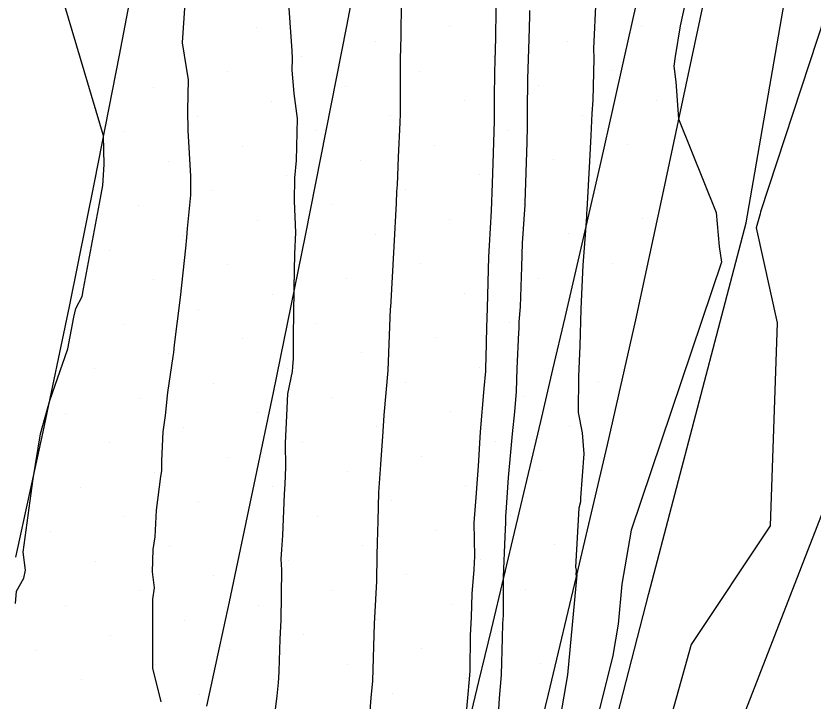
# Model space of a CAD drawing. Extents: x 2354170 to 2357230, y 866100 to 868290.
# Drawn here: x 2355301.47 to 2355338.78, y 866543.96 to 866576.03 of the extents above; entities that cross this region are included whole.
import ezdxf

# ---------------------------------------------------------------- set-up
doc = ezdxf.new("R2010")
doc.units = 0
for name, color, linetype in [('Default', 7, 'Continuous'), ('DTM Contours Major', 7, 'Continuous'), ('DTM Contours Minor', 7, 'Continuous'), ('Exist DTM Breakline', 7, 'Continuous'), ('Exist DTM Scan Elevation Point', 7, 'Continuous'), ('Exist Roads EOP', 7, 'Continuous'), ('PH Exist DTM Breakline', 7, 'Continuous')]:
    doc.layers.add(name, color=color, linetype=linetype)

msp = doc.modelspace()

# ---------------------------------------------------------------- linework, layer by layer
at = {"layer": 'Default'}
for points in [[(2355343.525, 866588.797), (2355336.313, 866566.863), (2355336.301, 866566.768), (2355336.116, 866566.113), (2355337.104, 866561.666), (2355336.769, 866552.16), (2355333.078, 866546.603), (2355330.071, 866535.896), (2355331.943, 866534.379), (2355338.691, 866532.671), (2355341.591, 866536.124)], [(2355301.453, 866548.522), (2355301.501, 866549.106), (2355301.852, 866549.719), (2355301.921, 866550.089), (2355301.806, 866550.937), (2355302.275, 866554.372), (2355302.623, 866556.476), (2355303.057, 866558.025), (2355303.9, 866560.452), (2355304.181, 866561.932), (2355304.276, 866562.335), (2355304.579, 866562.903), (2355304.634, 866563.252), (2355305.383, 866567.251), (2355305.543, 866568.098), (2355305.606, 866569.072), (2355305.573, 866570.413), (2355302.127, 866582.037)], [(2355333.219, 866578.562), (2355332.565, 866575.568), (2355332.325, 866574.138), (2355332.257, 866573.677), (2355332.351, 866572.941), (2355332.482, 866571.212), (2355334.243, 866566.826), (2355334.376, 866565.237), (2355334.49, 866564.503), (2355330.266, 866551.965), (2355329.833, 866549.427), (2355329.662, 866547.567), (2355329.41, 866546.101), (2355326.07, 866532.715), (2355325.8, 866531.254), (2355325.555, 866530.081), (2355325.313, 866529.032), (2355320.794, 866512.665), (2355320.384, 866511.144)], [(2355313.439, 866542.053), (2355313.692, 866544.209), (2355313.76, 866544.838), (2355313.781, 866545.038), (2355313.785, 866545.367), (2355313.837, 866546.854), (2355313.885, 866547.753), (2355313.92, 866550.103), (2355313.894, 866550.611), (2355313.91, 866551.053), (2355313.969, 866551.711), (2355314.044, 866553.643), (2355314.071, 866554.118), (2355314.102, 866554.909), (2355314.084, 866556.028), (2355314.151, 866557.33), (2355314.205, 866558.342), (2355314.414, 866559.393), (2355314.435, 866559.604), (2355314.469, 866559.993), (2355314.464, 866561.075), (2355314.497, 866563.187), (2355314.498, 866563.292), (2355314.533, 866564.891), (2355314.565, 866565.895), (2355314.517, 866567.363), (2355314.528, 866568.462), (2355314.61, 866569.269), (2355314.65, 866571.228), (2355314.49, 866572.402), (2355314.406, 866573.491), (2355314.422, 866574.034), (2355314.395, 866574.394), (2355314.218, 866577.063)], [(2355322.55, 866543.246), (2355322.703, 866544.984), (2355322.732, 866545.378), (2355322.739, 866547.037), (2355322.793, 866547.895), (2355322.818, 866548.984), (2355322.925, 866550.121), (2355322.947, 866550.751), (2355322.911, 866552.31), (2355323.025, 866553.697), (2355323.057, 866554.14), (2355323.128, 866554.959), (2355323.21, 866556.572), (2355323.392, 866558.591), (2355323.457, 866559.406), (2355323.461, 866559.575), (2355323.483, 866560.026), (2355323.504, 866561.451), (2355323.538, 866562.35), (2355323.611, 866564.751), (2355323.63, 866565.287), (2355323.728, 866566.909), (2355323.78, 866568.185), (2355323.824, 866569.604), (2355323.864, 866571.127), (2355323.877, 866572.351), (2355323.908, 866574.096), (2355323.913, 866574.269), (2355323.957, 866577.061)], [(2355317.987, 866542.658), (2355318.098, 866544.113), (2355318.177, 866544.914), (2355318.258, 866547.597), (2355318.262, 866547.855), (2355318.363, 866549.58), (2355318.382, 866550.773), (2355318.4, 866551.391), (2355318.426, 866552.383), (2355318.463, 866553.717), (2355318.547, 866555.029), (2355318.659, 866556.585), (2355318.708, 866557.339), (2355318.892, 866559.428), (2355319.008, 866562.324), (2355319.009, 866562.349), (2355319.011, 866562.384), (2355319.174, 866565.237), (2355319.282, 866567.269), (2355319.303, 866567.811), (2355319.328, 866568.133), (2355319.381, 866569.425), (2355319.453, 866571.048), (2355319.471, 866571.454), (2355319.471, 866572.086), (2355319.476, 866573.259), (2355319.478, 866574.029), (2355319.503, 866575.068), (2355319.523, 866576.694)], [(2355328.604, 866576.828), (2355328.495, 866574.513), (2355328.521, 866574.041), (2355328.471, 866572.095), (2355328.424, 866571.469), (2355328.376, 866570.439), (2355328.31, 866569.242), (2355328.192, 866566.955), (2355328.18, 866566.801), (2355328.181, 866566.662), (2355328.123, 866565.996), (2355328.005, 866564.366), (2355327.939, 866563.011), (2355327.908, 866562.307), (2355327.859, 866560.595), (2355327.802, 866559.159), (2355327.789, 866557.472), (2355327.977, 866556.524), (2355328.048, 866555.536), (2355327.892, 866553.474), (2355327.888, 866553.294), (2355327.82, 866552.988), (2355327.664, 866550.233), (2355327.687, 866550.083), (2355327.675, 866549.871), (2355327.716, 866549.874), (2355327.284, 866545.185), (2355326.613, 866541.291)], [(2355308.278, 866543.918), (2355307.874, 866545.495), (2355307.876, 866545.64), (2355307.877, 866545.733), (2355307.879, 866546.178), (2355307.88, 866548.729), (2355307.954, 866549.264), (2355307.86, 866550.004), (2355307.904, 866551.058), (2355307.986, 866551.656), (2355308.046, 866552.89), (2355308.252, 866554.477), (2355308.298, 866554.746), (2355308.305, 866555.208), (2355308.359, 866556.562), (2355308.473, 866557.329), (2355308.579, 866558.411), (2355308.836, 866560.087), (2355308.86, 866560.272), (2355308.898, 866560.635), (2355309.182, 866562.855), (2355309.425, 866565.165), (2355309.47, 866565.662), (2355309.502, 866566.079), (2355309.658, 866567.651), (2355309.662, 866568.533), (2355309.538, 866570.664), (2355309.526, 866571.621), (2355309.557, 866573.043), (2355309.263, 866574.779), (2355309.263, 866574.787), (2355309.262, 866574.792), (2355309.394, 866576.618)]]:
    msp.add_lwpolyline(points, dxfattribs=at)
at = {"layer": 'DTM Contours Major'}
msp.add_lwpolyline([(2355308.278, 866543.918), (2355307.874, 866545.495), (2355307.876, 866545.64), (2355307.877, 866545.733), (2355307.879, 866546.178), (2355307.88, 866548.729), (2355307.954, 866549.264), (2355307.86, 866550.004), (2355307.904, 866551.058), (2355307.986, 866551.656), (2355308.046, 866552.89), (2355308.252, 866554.477), (2355308.298, 866554.746), (2355308.305, 866555.208), (2355308.359, 866556.562), (2355308.473, 866557.329), (2355308.579, 866558.411), (2355308.836, 866560.087), (2355308.86, 866560.272), (2355308.898, 866560.635), (2355309.182, 866562.855), (2355309.425, 866565.165), (2355309.47, 866565.662), (2355309.502, 866566.079), (2355309.658, 866567.651), (2355309.662, 866568.533), (2355309.538, 866570.664), (2355309.526, 866571.621), (2355309.557, 866573.043), (2355309.263, 866574.779), (2355309.263, 866574.787), (2355309.262, 866574.792), (2355309.394, 866576.618)], dxfattribs=at)
at = {"layer": 'DTM Contours Minor'}
msp.add_lwpolyline([(2355325.514, 866576.293), (2355325.51, 866576.033), (2355325.474, 866574.941), (2355325.419, 866573.096), (2355325.411, 866572.664), (2355325.404, 866571.991), (2355325.393, 866570.856), (2355325.387, 866570.12), (2355325.287, 866567.283), (2355325.282, 866567.212), (2355325.282, 866567.192), (2355325.158, 866565.396), (2355325.129, 866564.295), (2355325.067, 866562.421), (2355325.015, 866561.71), (2355325.001, 866561.382), (2355324.994, 866561.21), (2355324.912, 866559.531), (2355324.888, 866558.46), (2355324.811, 866557.502), (2355324.696, 866556.465), (2355324.6, 866555.44), (2355324.511, 866554.426), (2355324.393, 866552.792), (2355324.378, 866552.609), (2355324.385, 866552.327), (2355324.352, 866551.665), (2355324.28, 866549.767), (2355324.276, 866549.732), (2355324.273, 866549.612), (2355324.271, 866547.959), (2355324.249, 866547.591), (2355324.23, 866546.904), (2355324.174, 866545.187), (2355324.089, 866544.093), (2355324.042, 866543.304)], dxfattribs=at)
at = {"layer": 'Exist DTM Breakline'}
for points in [[(2355310.403, 866543.726), (2355310.936, 866546.169), (2355311.462, 866548.613), (2355311.979, 866551.059), (2355312.497, 866553.505), (2355313.014, 866555.95), (2355313.523, 866558.398), (2355314.021, 866560.848), (2355314.519, 866563.298), (2355315.018, 866565.748), (2355315.509, 866568.199), (2355315.991, 866570.652), (2355316.473, 866573.105), (2355316.955, 866575.558), (2355317.426, 866578.013)], [(2355322.552, 866542.455), (2355323.141, 866544.884), (2355323.729, 866547.314), (2355324.305, 866549.747), (2355324.882, 866552.179), (2355325.458, 866554.612), (2355326.034, 866557.045), (2355326.603, 866559.479), (2355327.171, 866561.914), (2355327.74, 866564.348), (2355328.306, 866566.783), (2355328.856, 866569.222), (2355329.406, 866571.661), (2355329.956, 866574.1), (2355330.505, 866576.539)]]:
    msp.add_lwpolyline(points, dxfattribs=at)
at = {"layer": 'Exist DTM Scan Elevation Point'}
for p, q in [((2355321.747, 866575.525), (2355321.747, 866575.525)), ((2355330.761, 866575.557), (2355330.761, 866575.557)), ((2355312.733, 866575.494), (2355312.733, 866575.494)), ((2355309.269, 866574.788), (2355309.269, 866574.788)), ((2355318.283, 866574.82), (2355318.283, 866574.82)), ((2355327.296, 866574.852), (2355327.296, 866574.852)), ((2355314.818, 866574.114), (2355314.818, 866574.114)), ((2355323.832, 866574.146), (2355323.832, 866574.146)), ((2355311.354, 866573.409), (2355311.354, 866573.409)), ((2355320.368, 866573.441), (2355320.368, 866573.441)), ((2355329.381, 866573.472), (2355329.381, 866573.472)), ((2355307.889, 866572.703), (2355307.889, 866572.703)), ((2355316.903, 866572.735), (2355316.903, 866572.735)), ((2355325.917, 866572.767), (2355325.917, 866572.767)), ((2355313.439, 866572.029), (2355313.439, 866572.029)), ((2355322.453, 866572.061), (2355322.453, 866572.061)), ((2355331.466, 866572.093), (2355331.466, 866572.093)), ((2355309.974, 866571.324), (2355309.974, 866571.324)), ((2355318.988, 866571.356), (2355318.988, 866571.356)), ((2355328.002, 866571.387), (2355328.002, 866571.387)), ((2355324.538, 866570.682), (2355324.538, 866570.682)), ((2355306.51, 866570.618), (2355306.51, 866570.618)), ((2355315.524, 866570.65), (2355315.524, 866570.65)), ((2355312.059, 866569.944), (2355312.059, 866569.944)), ((2355321.073, 866569.976), (2355321.073, 866569.976)), ((2355330.087, 866570.008), (2355330.087, 866570.008)), ((2355308.595, 866569.239), (2355308.595, 866569.239)), ((2355317.609, 866569.271), (2355317.609, 866569.271)), ((2355326.623, 866569.302), (2355326.623, 866569.302)), ((2355314.144, 866568.565), (2355314.144, 866568.565)), ((2355323.158, 866568.597), (2355323.158, 866568.597)), ((2355310.68, 866567.859), (2355310.68, 866567.859)), ((2355319.694, 866567.891), (2355319.694, 866567.891)), ((2355328.708, 866567.923), (2355328.708, 866567.923)), ((2355307.215, 866567.154), (2355307.215, 866567.154)), ((2355316.229, 866567.186), (2355316.229, 866567.186)), ((2355325.243, 866567.217), (2355325.243, 866567.217)), ((2355312.765, 866566.48), (2355312.765, 866566.48)), ((2355321.779, 866566.512), (2355321.779, 866566.512)), ((2355330.793, 866566.543), (2355330.793, 866566.543)), ((2355327.328, 866565.838), (2355327.328, 866565.838)), ((2355309.3, 866565.774), (2355309.3, 866565.774)), ((2355318.314, 866565.806), (2355318.314, 866565.806)), ((2355323.864, 866565.132), (2355323.864, 866565.132)), ((2355305.836, 866565.069), (2355305.836, 866565.069)), ((2355311.385, 866564.395), (2355311.385, 866564.395)), ((2355320.399, 866564.427), (2355320.399, 866564.427)), ((2355329.413, 866564.458), (2355329.413, 866564.458)), ((2355307.921, 866563.689), (2355307.921, 866563.689)), ((2355316.935, 866563.721), (2355316.935, 866563.721)), ((2355325.949, 866563.753), (2355325.949, 866563.753)), ((2355304.457, 866562.984), (2355304.457, 866562.984)), ((2355313.47, 866563.016), (2355313.47, 866563.016)), ((2355322.484, 866563.047), (2355322.484, 866563.047)), ((2355310.006, 866562.31), (2355310.006, 866562.31)), ((2355319.02, 866562.342), (2355319.02, 866562.342)), ((2355328.034, 866562.373), (2355328.034, 866562.373)), ((2355306.542, 866561.604), (2355306.542, 866561.604)), ((2355315.555, 866561.636), (2355315.555, 866561.636)), ((2355324.569, 866561.668), (2355324.569, 866561.668)), ((2355312.091, 866560.931), (2355312.091, 866560.931)), ((2355321.105, 866560.962), (2355321.105, 866560.962)), ((2355317.64, 866560.257), (2355317.64, 866560.257)), ((2355326.654, 866560.288), (2355326.654, 866560.288)), ((2355308.627, 866560.225), (2355308.627, 866560.225)), ((2355305.162, 866559.519), (2355305.162, 866559.519)), ((2355314.176, 866559.551), (2355314.176, 866559.551)), ((2355323.19, 866559.583), (2355323.19, 866559.583)), ((2355310.712, 866558.846), (2355310.712, 866558.846)), ((2355319.725, 866558.877), (2355319.725, 866558.877)), ((2355328.739, 866558.909), (2355328.739, 866558.909)), ((2355307.247, 866558.14), (2355307.247, 866558.14)), ((2355316.261, 866558.172), (2355316.261, 866558.172)), ((2355325.275, 866558.203), (2355325.275, 866558.203)), ((2355303.783, 866557.434), (2355303.783, 866557.434)), ((2355312.797, 866557.466), (2355312.797, 866557.466)), ((2355321.81, 866557.498), (2355321.81, 866557.498)), ((2355309.332, 866556.761), (2355309.332, 866556.761)), ((2355318.346, 866556.792), (2355318.346, 866556.792)), ((2355327.36, 866556.824), (2355327.36, 866556.824)), ((2355305.868, 866556.055), (2355305.868, 866556.055)), ((2355314.882, 866556.087), (2355314.882, 866556.087)), ((2355323.895, 866556.118), (2355323.895, 866556.118)), ((2355311.417, 866555.381), (2355311.417, 866555.381)), ((2355320.431, 866555.413), (2355320.431, 866555.413)), ((2355307.953, 866554.676), (2355307.953, 866554.676)), ((2355316.967, 866554.707), (2355316.967, 866554.707)), ((2355325.98, 866554.739), (2355325.98, 866554.739)), ((2355304.488, 866553.97), (2355304.488, 866553.97)), ((2355313.502, 866554.002), (2355313.502, 866554.002)), ((2355322.516, 866554.033), (2355322.516, 866554.033)), ((2355310.038, 866553.296), (2355310.038, 866553.296)), ((2355319.052, 866553.328), (2355319.052, 866553.328)), ((2355328.065, 866553.36), (2355328.065, 866553.36)), ((2355306.573, 866552.591), (2355306.573, 866552.591)), ((2355315.587, 866552.622), (2355315.587, 866552.622)), ((2355324.601, 866552.654), (2355324.601, 866552.654)), ((2355303.109, 866551.885), (2355303.109, 866551.885)), ((2355321.137, 866551.948), (2355321.137, 866551.948)), ((2355308.658, 866551.211), (2355308.658, 866551.211)), ((2355317.672, 866551.243), (2355317.672, 866551.243)), ((2355326.686, 866551.275), (2355326.686, 866551.275)), ((2355314.208, 866550.537), (2355314.208, 866550.537)), ((2355323.222, 866550.569), (2355323.222, 866550.569)), ((2355305.194, 866550.506), (2355305.194, 866550.506)), ((2355301.729, 866549.8), (2355301.729, 866549.8)), ((2355310.743, 866549.832), (2355310.743, 866549.832)), ((2355319.757, 866549.863), (2355319.757, 866549.863)), ((2355307.279, 866549.126), (2355307.279, 866549.126)), ((2355316.293, 866549.158), (2355316.293, 866549.158)), ((2355325.306, 866549.19), (2355325.306, 866549.19)), ((2355303.814, 866548.421), (2355303.814, 866548.421)), ((2355312.828, 866548.452), (2355312.828, 866548.452)), ((2355321.842, 866548.484), (2355321.842, 866548.484)), ((2355309.364, 866547.747), (2355309.364, 866547.747)), ((2355318.378, 866547.778), (2355318.378, 866547.778)), ((2355305.899, 866547.041), (2355305.899, 866547.041)), ((2355314.913, 866547.073), (2355314.913, 866547.073)), ((2355323.927, 866547.105), (2355323.927, 866547.105)), ((2355302.435, 866546.336), (2355302.435, 866546.336)), ((2355311.449, 866546.367), (2355311.449, 866546.367)), ((2355320.463, 866546.399), (2355320.463, 866546.399)), ((2355316.998, 866545.693), (2355316.998, 866545.693)), ((2355326.012, 866545.725), (2355326.012, 866545.725)), ((2355307.984, 866545.662), (2355307.984, 866545.662)), ((2355304.52, 866544.956), (2355304.52, 866544.956)), ((2355313.534, 866544.988), (2355313.534, 866544.988)), ((2355322.548, 866545.02), (2355322.548, 866545.02)), ((2355310.069, 866544.282), (2355310.069, 866544.282)), ((2355319.083, 866544.314), (2355319.083, 866544.314))]:
    msp.add_line(p, q, dxfattribs=at)
at = {"layer": 'Exist Roads EOP'}
for points in [[(2355301.475, 866550.696), (2355302.751, 866556.558), (2355303.977, 866562.432), (2355305.162, 866568.314), (2355306.315, 866574.202), (2355307.439, 866580.096)], [(2355334.219, 866579.414), (2355332.98, 866573.544), (2355331.726, 866567.676), (2355330.473, 866561.809), (2355329.143, 866555.958), (2355327.774, 866550.116), (2355326.381, 866544.28), (2355324.961, 866538.45), (2355323.506, 866532.63), (2355322.011, 866526.819), (2355320.489, 866521.015), (2355318.956, 866515.214), (2355317.414, 866509.416), (2355315.856, 866503.622), (2355314.263, 866497.837), (2355312.614, 866492.068), (2355310.928, 866486.31), (2355309.331, 866480.526), (2355307.855, 866474.711), (2355307.124, 866471.983)]]:
    msp.add_lwpolyline(points, dxfattribs=at)
at = {"layer": 'PH Exist DTM Breakline'}
for points in [[(2355400.072, 866711.56), (2355388.753, 866691.651), (2355384.892, 866684.66), (2355382.352, 866679.242), (2355376.222, 866662.609), (2355371.495, 866646.992), (2355367.119, 866631.041), (2355358.619, 866604.363), (2355347.647, 866573.973), (2355342.726, 866562.737), (2355339.575, 866553.722), (2355335.616, 866543.525), (2355330.204, 866530.05)], [(2355320.904, 866509.662), (2355326.425, 866530.88), (2355331.098, 866549.004), (2355335.647, 866566.352), (2355341.78, 866601.767), (2355347.271, 866619.262), (2355350.325, 866635.865), (2355351.195, 866640.087)]]:
    msp.add_lwpolyline(points, dxfattribs=at)

doc.saveas('drawing.dxf')
